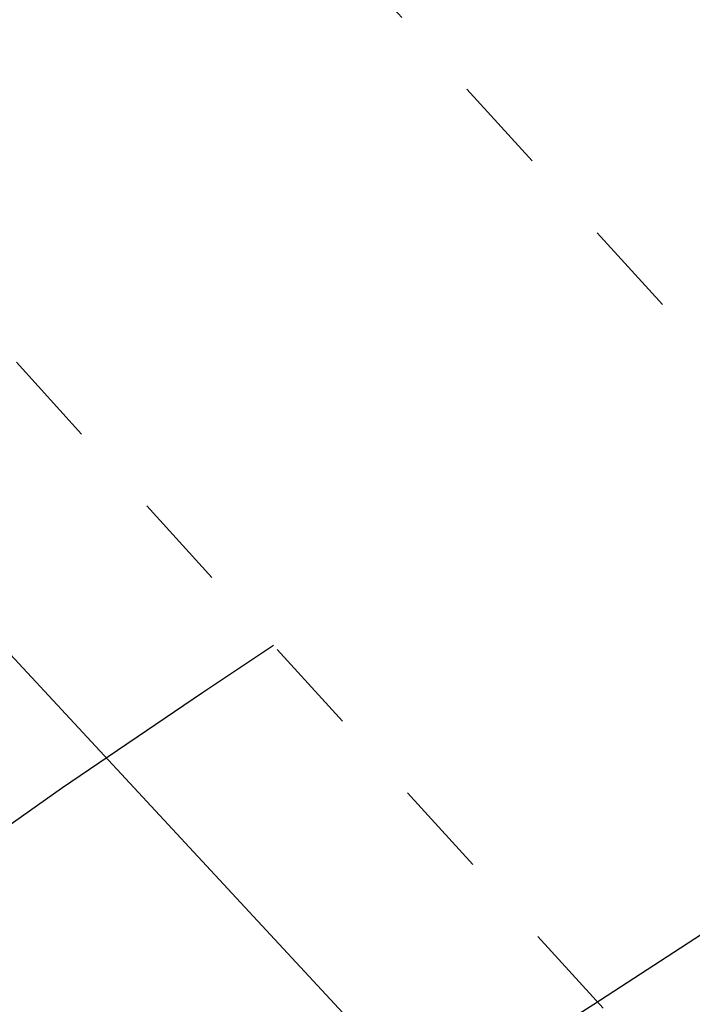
# Model space of a CAD drawing. Extents: x 0 to 362422, y 0 to 4201735.
# Tile 377 of 656: x 360266 to 360271, y 4200438 to 4200446. Entities that reach past the tile are written whole.
import ezdxf

# ---------------------------------------------------------------- set-up
doc = ezdxf.new("R2010")
doc.units = 0
doc.header["$LTSCALE"] = 0.5
doc.header["$MEASUREMENT"] = 0
doc.linetypes.add('CONTI', pattern=[0])
doc.linetypes.add('Д_ТРОТ_ТРУБА', pattern=[3, 1.5, -1.5])
for name, color, linetype in [('(025) Дорога', 7, 'Continuous'), ('GORIZDEFAULT', 32, 'CONTI'), ('SIT_L0', 250, 'CONTI')]:
    doc.layers.add(name, color=color, linetype=linetype)
doc.layers.add('.', color=7, linetype='Continuous', lineweight=15)

# ---------------------------------------------------------------- blocks, each defined once
blk = doc.blocks.new('gergrgrre')
at = {"layer": '(025) Дорога', "linetype": 'Д_ТРОТ_ТРУБА', "flags": 128}
for points in [[(360044.1953, 4200796.0117), (360041.8164, 4200791.7725), (360042.3584, 4200788.3041), (360046.0867, 4200780.21), (360059.0121, 4200755.8869), (360082.2659, 4200713.415), (360119.8375, 4200651.9108), (360154.2478, 4200588.2735), (360168.9516, 4200565.337), (360182.6178, 4200547.7659), (360213.0435, 4200512.0439), (360268.2829, 4200446.2622), (360308.9265, 4200401.5342), (360387.3686, 4200322.5934), (360428.1163, 4200283.4973), (360457.1161, 4200256.4198), (360464.8857, 4200245.4437), (360476.5072, 4200228.2628), (360489.0602, 4200214.493), (360499.0649, 4200202.9837)], [(360034.8587, 4200791.3921), (360036.7325, 4200790.5012), (360038.7612, 4200786.5526), (360042.5011, 4200778.4333), (360055.4916, 4200753.9879), (360078.8029, 4200711.4108), (360116.369, 4200649.9155), (360150.8, 4200586.24), (360165.6824, 4200563.025), (360179.515, 4200545.24), (360209.9892, 4200509.4609), (360265.27, 4200443.63), (360306.0262, 4200398.7781), (360384.5648, 4200319.7401), (360425.3665, 4200280.5922), (360454.0874, 4200253.7751), (360461.5963, 4200243.1673), (360473.3562, 4200225.7819), (360486.0723, 4200211.8331), (360495.2332, 4200201.2946)]]:
    blk.add_lwpolyline(points, dxfattribs=at)
at = {"layer": 'GORIZDEFAULT', "color": 32}
for points in [[(360263.94, 4200433.8, 542.5), (360269.07, 4200437.3, 542.5), (360270.28, 4200438.07, 542.5), (360271.68, 4200438.98, 542.5), (360273.21, 4200439.96, 542.5), (360274.78, 4200440.97, 542.5), (360276.3, 4200441.95, 542.5), (360277.71, 4200442.86, 542.5)], [(360265.21, 4200439.07, 543), (360266.16, 4200439.74, 543), (360267.25, 4200440.48, 543), (360267.7995, 4200440.8463, 543)]]:
    blk.add_polyline3d(points, dxfattribs=at)
blk = doc.blocks.new('ееееее')
at = {"layer": 'SIT_L0', "color": 250}
blk.add_line((-288.38, 647.62), (-215.18, 568.38), dxfattribs=at)

msp = doc.modelspace()

# ---------------------------------------------------------------- hatches: boundary and pattern name
at = {"layer": '.', "ltscale": 0.149071}
h = msp.add_hatch(color=256, dxfattribs=at)
h.dxf.hatch_style = 1
h.set_gradient(color1=(255, 255, 255), tint=1)
h.paths.add_polyline_path([(359890.2408, 4200063.4759), (362234.445, 4200063.4759), (362234.349, 4201313.8917), (359890.2408, 4201328.8911)], flags=17)
h.paths.add_polyline_path([(359890.2408, 4200063.4759), (362234.445, 4200063.4759), (362234.445, 4201313.8911), (359890.2408, 4201328.8911)], flags=17)

# ---------------------------------------------------------------- block references
at = {"linetype": 'Continuous'}
msp.add_blockref('gergrgrre', (0, 0), dxfattribs=at)
at = {"color": 0, "rotation": 0.1683458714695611}
msp.add_blockref('ееееее', (360499.4563, 4199854.9026), dxfattribs=at)

doc.saveas('drawing.dxf')
